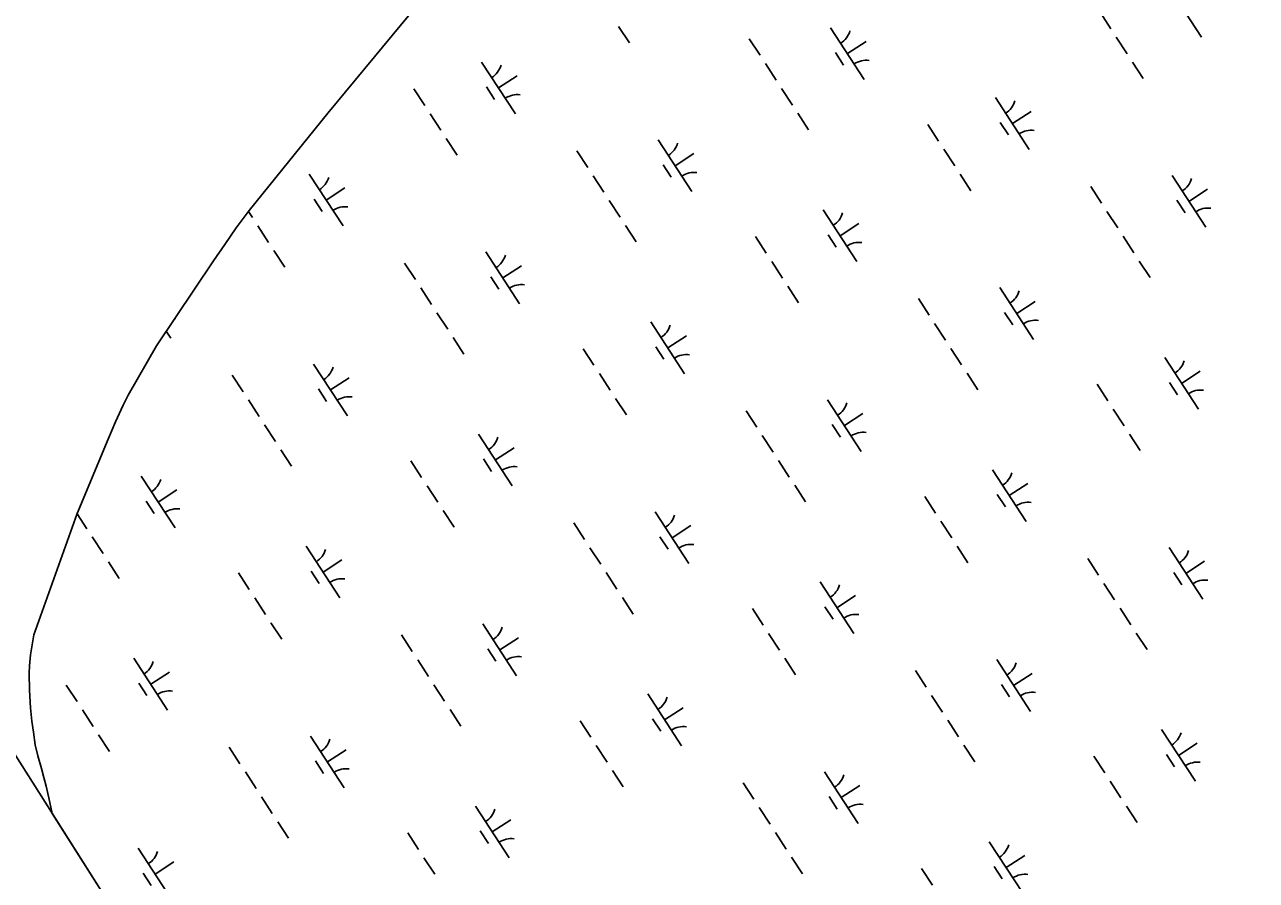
# Model space of a CAD drawing. Extents: x 3953924 to 3974542, y 193747 to 216192.
# Drawn here: x 3963008 to 3964005, y 201392 to 202084 of the extents above; entities that cross this region are included whole.
import ezdxf

# ---------------------------------------------------------------- set-up
doc = ezdxf.new("R2010")
doc.units = 0
for name, color, linetype in [('V-GRID-FRAM', 7, 'Continuous'), ('V-TOPO-SHOR', 7, 'Continuous'), ('V-WETL-SWMP', 7, 'Continuous')]:
    doc.layers.add(name, color=color, linetype=linetype)

msp = doc.modelspace()

# ---------------------------------------------------------------- linework, layer by layer
at = {"layer": 'V-GRID-FRAM'}
msp.add_lwpolyline([(3964669.26, 213787.91), (3972946.02, 201072.93), (3966056.99, 196668.54), (3957950.81, 209463.95), (3964669.26, 213787.91)], dxfattribs=at)
at = {"layer": 'V-TOPO-SHOR'}
msp.add_lwpolyline([(3963030.53, 201445.74), (3963027.88, 201458.31), (3963025.66, 201467.71), (3963023.77, 201474.83), (3963021.76, 201481.96), (3963018.8, 201492.39), (3963016.82, 201501.16), (3963015.37, 201511.43), (3963014.03, 201520.32), (3963012.85, 201531.22), (3963012.11, 201545.4), (3963012, 201559.32), (3963012.11, 201565.01), (3963012.92, 201574.11), (3963015.76, 201590.24), (3963050.81, 201688.5), (3963075.89, 201748.62), (3963081.86, 201762.67), (3963087.81, 201776.1), (3963091.89, 201784.24), (3963114.93, 201824.15), (3963160.92, 201892.84), (3963170.16, 201906.08), (3963179.41, 201919.69), (3963189.8, 201933.53), (3963253.58, 202012.51), (3963305.65, 202075.26), (3963387.41, 202174.39)], dxfattribs=at)
at = {"layer": 'V-WETL-SWMP'}
for p, q in [((3963305.65, 202075.26), (3963387.41, 202174.39)), ((3963933.05, 202115.7), (3963960.33, 202073.8)), ((3963878.3, 202094.02), (3963887.02, 202080.62)), ((3963488.77, 202082.63), (3963497.5, 202069.22)), ((3963660.23, 202081.57), (3963687.5, 202039.67)), ((3963253.58, 202012.51), (3963305.65, 202075.26)), ((3963594.41, 202072.64), (3963603.14, 202059.23)), ((3963673.87, 202060.62), (3963688.95, 202070.44)), ((3963891.39, 202073.91), (3963900.12, 202060.5)), ((3963664.13, 202061.44), (3963670.67, 202051.38)), ((3963377.93, 202053.79), (3963405.21, 202011.88)), ((3963607.5, 202052.53), (3963616.23, 202039.12)), ((3963904.48, 202053.8), (3963913.21, 202040.39)), ((3963391.57, 202032.84), (3963406.66, 202042.66)), ((3963323.18, 202032.11), (3963331.9, 202018.7)), ((3963381.83, 202033.66), (3963388.38, 202023.6)), ((3963620.59, 202032.41), (3963629.32, 202019)), ((3963793.65, 202024.96), (3963820.92, 201983.05)), ((3963189.8, 201933.53), (3963253.58, 202012.51)), ((3963336.27, 202012), (3963345, 201998.59)), ((3963633.69, 202012.3), (3963642.41, 201998.89)), ((3963807.29, 202004.01), (3963822.37, 202013.83)), ((3963738.89, 202003.28), (3963747.62, 201989.87)), ((3963797.55, 202004.83), (3963804.09, 201994.77)), ((3963349.36, 201991.88), (3963358.09, 201978.47)), ((3963520.82, 201990.83), (3963548.1, 201948.93)), ((3963455, 201981.9), (3963463.73, 201968.49)), ((3963534.46, 201969.88), (3963549.55, 201979.7)), ((3963751.98, 201983.17), (3963760.71, 201969.76)), ((3963524.72, 201970.7), (3963531.27, 201960.64)), ((3963238.53, 201963.04), (3963265.8, 201921.14)), ((3963468.1, 201961.78), (3963476.82, 201948.37)), ((3963765.08, 201963.05), (3963773.81, 201949.64)), ((3963936.54, 201962), (3963963.81, 201920.09)), ((3963252.17, 201942.09), (3963267.25, 201951.91)), ((3963870.72, 201953.07), (3963879.45, 201939.66)), ((3963950.18, 201941.05), (3963965.26, 201950.87)), ((3963242.43, 201942.91), (3963248.97, 201932.85)), ((3963481.19, 201941.67), (3963489.92, 201928.26)), ((3963940.44, 201941.87), (3963946.98, 201931.81)), ((3963179.41, 201919.69), (3963189.8, 201933.53)), ((3963189.3, 201932.87), (3963192.5, 201927.96)), ((3963654.24, 201934.21), (3963681.52, 201892.31)), ((3963883.81, 201932.95), (3963892.54, 201919.54)), ((3963196.86, 201921.25), (3963205.59, 201907.84)), ((3963494.28, 201921.56), (3963503.01, 201908.15)), ((3963667.88, 201913.26), (3963682.97, 201923.08)), ((3963170.16, 201906.08), (3963179.41, 201919.69)), ((3963599.49, 201912.54), (3963608.22, 201899.13)), ((3963658.14, 201914.08), (3963664.69, 201904.02)), ((3963896.9, 201912.84), (3963905.63, 201899.43)), ((3963160.92, 201892.85), (3963170.16, 201906.08)), ((3963209.96, 201901.14), (3963218.69, 201887.73)), ((3963381.42, 201900.08), (3963408.7, 201858.18)), ((3963114.93, 201824.15), (3963160.92, 201892.85)), ((3963315.6, 201891.15), (3963324.33, 201877.74)), ((3963612.58, 201892.42), (3963621.31, 201879.01)), ((3963910, 201892.72), (3963918.73, 201879.32)), ((3963385.32, 201879.95), (3963391.86, 201869.9)), ((3963395.06, 201879.13), (3963410.14, 201888.95)), ((3963328.69, 201871.04), (3963337.42, 201857.63)), ((3963625.67, 201872.31), (3963634.4, 201858.9)), ((3963797.13, 201871.25), (3963824.41, 201829.35)), ((3963731.31, 201862.32), (3963740.04, 201848.91)), ((3963810.77, 201850.3), (3963825.86, 201860.12)), ((3963341.78, 201850.92), (3963350.51, 201837.52)), ((3963801.03, 201851.12), (3963807.58, 201841.06)), ((3963514.84, 201843.47), (3963542.12, 201801.56)), ((3963744.41, 201842.21), (3963753.13, 201828.8)), ((3963122.81, 201835.92), (3963126.4, 201830.4)), ((3963354.88, 201830.81), (3963363.61, 201817.4)), ((3963528.48, 201822.52), (3963543.56, 201832.34)), ((3963091.89, 201784.24), (3963114.93, 201824.15)), ((3963460.08, 201821.79), (3963468.81, 201808.38)), ((3963518.74, 201823.34), (3963525.28, 201813.28)), ((3963757.5, 201822.09), (3963766.23, 201808.68)), ((3963930.55, 201814.64), (3963957.83, 201772.73)), ((3963176.19, 201800.41), (3963184.92, 201787)), ((3963242.01, 201809.34), (3963269.29, 201767.44)), ((3963473.18, 201801.68), (3963481.9, 201788.27)), ((3963770.59, 201801.98), (3963779.32, 201788.57)), ((3963944.19, 201793.69), (3963959.28, 201803.51)), ((3963255.65, 201788.39), (3963270.74, 201798.21)), ((3963875.8, 201792.96), (3963884.53, 201779.55)), ((3963934.45, 201794.51), (3963941, 201784.45)), ((3963087.81, 201776.1), (3963091.89, 201784.24)), ((3963189.29, 201780.29), (3963198.02, 201766.88)), ((3963245.91, 201789.21), (3963252.46, 201779.15)), ((3963486.27, 201781.56), (3963495, 201768.15)), ((3963657.73, 201780.51), (3963685.01, 201738.61)), ((3963081.86, 201762.67), (3963087.81, 201776.1)), ((3963591.91, 201771.58), (3963600.64, 201758.17)), ((3963888.89, 201772.85), (3963897.62, 201759.44)), ((3963075.89, 201748.62), (3963081.86, 201762.67)), ((3963661.63, 201760.38), (3963668.17, 201750.32)), ((3963671.37, 201759.56), (3963686.45, 201769.38)), ((3963202.38, 201760.18), (3963211.11, 201746.77)), ((3963375.43, 201752.72), (3963402.71, 201710.82)), ((3963605, 201751.46), (3963613.73, 201738.05)), ((3963901.98, 201752.73), (3963910.71, 201739.32)), ((3963050.81, 201688.5), (3963075.89, 201748.62)), ((3963389.07, 201731.77), (3963404.16, 201741.59)), ((3963215.47, 201740.07), (3963224.2, 201726.66)), ((3963320.68, 201731.05), (3963329.41, 201717.64)), ((3963379.33, 201732.59), (3963385.88, 201722.53)), ((3963618.09, 201731.35), (3963626.82, 201717.94)), ((3963791.15, 201723.89), (3963818.43, 201681.99)), ((3963102.61, 201718.6), (3963129.89, 201676.69)), ((3963333.77, 201710.93), (3963342.5, 201697.52)), ((3963631.19, 201711.24), (3963639.92, 201697.83)), ((3963804.79, 201702.94), (3963819.87, 201712.76)), ((3963116.25, 201697.64), (3963131.33, 201707.46)), ((3963736.39, 201702.22), (3963745.12, 201688.81)), ((3963795.05, 201703.76), (3963801.6, 201693.7)), ((3963106.51, 201698.46), (3963113.05, 201688.41)), ((3963346.86, 201690.82), (3963355.59, 201677.41)), ((3963015.76, 201590.24), (3963050.81, 201688.5)), ((3963050.72, 201688.26), (3963058.61, 201676.14)), ((3963452.5, 201680.83), (3963461.23, 201667.42)), ((3963518.32, 201689.76), (3963545.6, 201647.86)), ((3963749.49, 201682.1), (3963758.22, 201668.69)), ((3963531.96, 201668.81), (3963547.05, 201678.63)), ((3963062.98, 201669.44), (3963071.7, 201656.03)), ((3963236.03, 201661.98), (3963263.31, 201620.08)), ((3963465.6, 201660.72), (3963474.33, 201647.31)), ((3963522.22, 201669.63), (3963528.77, 201659.58)), ((3963762.58, 201661.99), (3963771.31, 201648.58)), ((3963934.04, 201660.93), (3963961.32, 201619.03)), ((3963249.67, 201641.03), (3963264.75, 201650.85)), ((3963868.22, 201652), (3963876.95, 201638.59)), ((3963076.07, 201649.32), (3963084.8, 201635.91)), ((3963239.93, 201641.85), (3963246.48, 201631.79)), ((3963937.94, 201640.8), (3963944.49, 201630.74)), ((3963947.68, 201639.98), (3963962.76, 201649.8)), ((3963181.27, 201640.3), (3963190, 201626.89)), ((3963478.69, 201640.6), (3963487.42, 201627.2)), ((3963651.75, 201633.15), (3963679.02, 201591.24)), ((3963881.31, 201631.89), (3963890.04, 201618.48)), ((3963665.38, 201612.2), (3963680.47, 201622.02)), ((3963194.37, 201620.19), (3963203.1, 201606.78)), ((3963491.78, 201620.49), (3963500.51, 201607.08)), ((3963596.99, 201611.47), (3963605.72, 201598.06)), ((3963655.64, 201613.02), (3963662.19, 201602.96)), ((3963894.41, 201611.77), (3963903.13, 201598.36)), ((3963207.46, 201600.07), (3963216.19, 201586.66)), ((3963378.92, 201599.02), (3963406.2, 201557.12)), ((3963610.08, 201591.36), (3963618.81, 201577.95)), ((3963907.5, 201591.66), (3963916.23, 201578.25)), ((3963012.92, 201574.11), (3963015.76, 201590.24)), ((3963313.1, 201590.09), (3963321.83, 201576.68)), ((3963392.56, 201578.07), (3963407.64, 201587.89)), ((3963012.11, 201565.01), (3963012.92, 201574.11)), ((3963096.63, 201571.23), (3963123.9, 201529.33)), ((3963382.82, 201578.89), (3963389.37, 201568.83)), ((3963623.18, 201571.24), (3963631.9, 201557.83)), ((3963012, 201559.32), (3963012.11, 201565.01)), ((3963326.19, 201569.97), (3963334.92, 201556.56)), ((3963728.82, 201561.26), (3963737.54, 201547.85)), ((3963794.64, 201570.19), (3963821.91, 201528.29)), ((3963012.11, 201545.4), (3963012, 201559.32)), ((3963100.52, 201551.1), (3963107.07, 201541.05)), ((3963110.26, 201550.28), (3963125.35, 201560.1)), ((3963808.27, 201549.24), (3963823.36, 201559.06)), ((3963012.85, 201531.22), (3963012.11, 201545.4)), ((3963041.87, 201549.56), (3963050.6, 201536.15)), ((3963339.29, 201549.86), (3963348.01, 201536.45)), ((3963512.34, 201542.4), (3963539.62, 201500.5)), ((3963741.91, 201541.14), (3963750.64, 201527.73)), ((3963798.53, 201550.06), (3963805.08, 201540)), ((3963014.03, 201520.32), (3963012.85, 201531.22)), ((3963525.98, 201521.45), (3963541.07, 201531.27)), ((3963054.96, 201529.44), (3963063.69, 201516.03)), ((3963352.38, 201529.75), (3963361.11, 201516.34)), ((3963516.24, 201522.27), (3963522.79, 201512.21)), ((3963015.37, 201511.43), (3963014.03, 201520.32)), ((3963016.82, 201501.16), (3963015.37, 201511.43)), ((3963457.59, 201520.73), (3963466.31, 201507.32)), ((3963755, 201521.03), (3963763.73, 201507.62)), ((3963928.06, 201513.57), (3963955.33, 201471.67)), ((3963068.06, 201509.33), (3963076.78, 201495.92)), ((3963239.52, 201508.28), (3963266.79, 201466.37)), ((3963941.7, 201492.62), (3963956.78, 201502.44)), ((3963018.8, 201492.39), (3963016.82, 201501.16)), ((3963021.76, 201481.96), (3963018.8, 201492.39)), ((3963173.7, 201499.34), (3963182.42, 201485.93)), ((3963253.15, 201487.32), (3963268.24, 201497.14)), ((3963470.68, 201500.61), (3963479.41, 201487.2)), ((3963768.09, 201500.92), (3963776.82, 201487.51)), ((3963873.3, 201491.9), (3963882.03, 201478.49)), ((3963931.96, 201493.44), (3963938.5, 201483.38)), ((3963023.77, 201474.83), (3963021.76, 201481.96)), ((3963243.41, 201488.14), (3963249.96, 201478.09)), ((3963025.66, 201467.71), (3963023.77, 201474.83)), ((3963186.79, 201479.23), (3963195.52, 201465.82)), ((3963483.77, 201480.5), (3963492.5, 201467.09)), ((3963655.23, 201479.45), (3963682.51, 201437.54)), ((3963886.39, 201471.78), (3963895.12, 201458.37)), ((3963027.88, 201458.31), (3963025.66, 201467.71)), ((3963589.41, 201470.51), (3963598.14, 201457.1)), ((3963668.87, 201458.49), (3963683.96, 201468.31)), ((3963030.52, 201445.74), (3963027.88, 201458.31)), ((3963199.88, 201459.12), (3963208.61, 201445.71)), ((3963372.94, 201451.66), (3963400.21, 201409.76)), ((3963659.13, 201459.31), (3963665.68, 201449.26)), ((3963899.49, 201451.67), (3963908.22, 201438.26)), ((3963988.1, 199934.22), (3963030.52, 201445.74)), ((3963602.5, 201450.4), (3963611.23, 201436.99)), ((3963212.97, 201439), (3963221.7, 201425.59)), ((3963376.84, 201431.53), (3963383.38, 201421.47)), ((3963386.58, 201430.71), (3963401.66, 201440.53)), ((3963318.18, 201429.98), (3963326.91, 201416.57)), ((3963615.6, 201430.28), (3963624.33, 201416.88)), ((3963788.65, 201422.83), (3963815.93, 201380.92)), ((3963100.11, 201417.53), (3963127.39, 201375.63)), ((3963802.29, 201401.88), (3963817.38, 201411.7)), ((3963113.75, 201396.58), (3963128.84, 201406.4)), ((3963331.27, 201409.87), (3963340, 201396.46)), ((3963628.69, 201410.17), (3963637.42, 201396.76)), ((3963792.55, 201402.7), (3963799.1, 201392.64)), ((3963104.01, 201397.4), (3963110.56, 201387.34)), ((3963733.9, 201401.15), (3963742.63, 201387.74))]:
    msp.add_line(p, q, dxfattribs=at)
for centre, start, end in [((3963659, 202083.9), 302.29009, 343.83375), ((3963376.7, 202056.12), 302.29009, 343.83375), ((3963689.13, 202037.6), 82.29009, 123.83375), ((3963406.84, 202009.82), 82.29009, 123.83375), ((3963792.42, 202027.28), 302.29009, 343.83375), ((3963822.55, 201980.99), 82.29009, 123.83375), ((3963519.59, 201993.16), 302.29009, 343.83375), ((3963237.3, 201965.37), 302.29009, 343.83375), ((3963549.73, 201946.86), 82.29009, 123.83375), ((3963935.31, 201964.33), 302.29009, 343.83375), ((3963267.43, 201919.07), 82.29009, 123.83375), ((3963653.01, 201936.54), 302.29009, 343.83375), ((3963965.44, 201918.03), 82.29009, 123.83375), ((3963683.15, 201890.24), 82.29009, 123.83375), ((3963380.19, 201902.41), 302.29009, 343.83375), ((3963410.32, 201856.11), 82.29009, 123.83375), ((3963795.9, 201873.58), 302.29009, 343.83375), ((3963128.03, 201828.33), 82.29009, 85.26333), ((3963513.61, 201845.8), 302.29009, 343.83375), ((3963826.04, 201827.28), 82.29009, 123.83375), ((3963543.75, 201799.5), 82.29009, 123.83375), ((3963929.32, 201816.96), 302.29009, 343.83375), ((3963240.78, 201811.67), 302.29009, 343.83375), ((3963270.92, 201765.37), 82.29009, 123.83375), ((3963959.46, 201770.67), 82.29009, 123.83375), ((3963656.5, 201782.84), 302.29009, 343.83375), ((3963686.64, 201736.54), 82.29009, 123.83375), ((3963374.2, 201755.05), 302.29009, 343.83375), ((3963404.34, 201708.75), 82.29009, 123.83375), ((3963789.92, 201726.22), 302.29009, 343.83375), ((3963101.38, 201720.92), 302.29009, 343.83375), ((3963131.52, 201674.62), 82.29009, 123.83375), ((3963820.06, 201679.92), 82.29009, 123.83375), ((3963517.09, 201692.09), 302.29009, 343.83375), ((3963547.23, 201645.79), 82.29009, 123.83375), ((3963234.8, 201664.31), 302.29009, 343.83375), ((3963932.81, 201663.26), 302.29009, 343.83375), ((3963264.94, 201618.01), 82.29009, 123.83375), ((3963962.95, 201616.96), 82.29009, 123.83375), ((3963650.51, 201635.48), 302.29009, 343.83375), ((3963680.65, 201589.18), 82.29009, 123.83375), ((3963377.69, 201601.35), 302.29009, 343.83375), ((3963407.83, 201555.05), 82.29009, 123.83375), ((3963095.39, 201573.56), 302.29009, 343.83375), ((3963793.4, 201572.52), 302.29009, 343.83375), ((3963125.53, 201527.26), 82.29009, 123.83375), ((3963823.54, 201526.22), 82.29009, 123.83375), ((3963511.11, 201544.73), 302.29009, 343.83375), ((3963541.25, 201498.43), 82.29009, 123.83375), ((3963238.28, 201510.6), 302.29009, 343.83375), ((3963926.83, 201515.9), 302.29009, 343.83375), ((3963268.42, 201464.3), 82.29009, 123.83375), ((3963956.96, 201469.6), 82.29009, 123.83375), ((3963654, 201481.77), 302.29009, 343.83375), ((3963684.14, 201435.47), 82.29009, 123.83375), ((3963371.71, 201453.99), 302.29009, 343.83375), ((3963401.84, 201407.69), 82.29009, 123.83375), ((3963098.88, 201419.86), 302.29009, 343.83375), ((3963787.42, 201425.16), 302.29009, 343.83375), ((3963817.56, 201378.86), 82.29009, 123.83375)]:
    msp.add_arc(centre, 17.62, start, end, dxfattribs=at)

doc.saveas('drawing.dxf')
